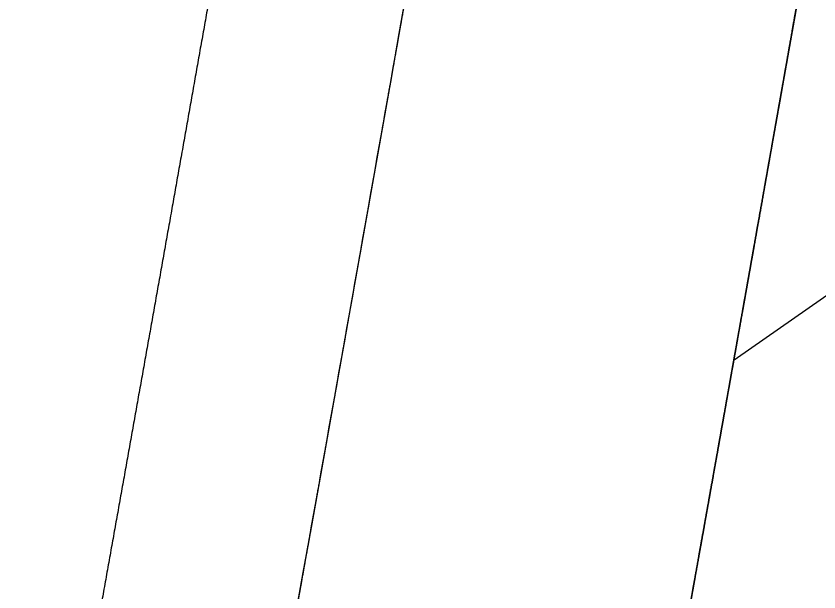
# Model space of a CAD drawing. Extents: x 14104283 to 14129344, y 8637090 to 8673339.
# Drawn here: x 14107927.16 to 14107952.08, y 8640094.45 to 8640112.34 of the extents above; entities that cross this region are included whole.
import ezdxf

# ---------------------------------------------------------------- set-up
doc = ezdxf.new("R2010")
doc.units = 0
for name, color, linetype in [('Default', 7, 'Continuous'), ('dsnPaintPlaceChannelizingLaneWhite', 7, 'Continuous'), ('dsnPaintPlaceEdgeLineRightWhite', 7, 'Continuous'), ('dsnStgShadingPrevPav', 7, 'Continuous')]:
    doc.layers.add(name, color=color, linetype=linetype)

msp = doc.modelspace()

# ---------------------------------------------------------------- linework, layer by layer
at = {"layer": 'Default'}
for radius in [9452.312, 9464.312]:
    msp.add_arc((14098631.467, 8641759.507), radius, 349.7548332, 350.3046747, dxfattribs=at)
at = {"layer": 'dsnPaintPlaceChannelizingLaneWhite'}
msp.add_line((14107949.448, 8640101.664), (14107956.869, 8640106.851), dxfattribs=at)
msp.add_arc((14098631.467, 8641759.507), 9464.312, 349.7548332, 350.3046747, dxfattribs=at)
at = {"layer": 'dsnPaintPlaceEdgeLineRightWhite'}
msp.add_arc((14098631.467, 8641759.507), 9452.312, 349.7548332, 350.3046747, dxfattribs=at)
at = {"layer": 'dsnStgShadingPrevPav'}
for points, degree in [([(14107942.86, 8640168.664), (14107942.715, 8640167.816), (14107942.214, 8640164.884), (14107941.297, 8640159.543), (14107940.569, 8640155.31), (14107939.787, 8640150.781), (14107939.017, 8640146.332), (14107938.241, 8640141.861), (14107937.464, 8640137.397), (14107936.685, 8640132.932), (14107935.903, 8640128.467), (14107935.119, 8640124.003), (14107934.334, 8640119.539), (14107933.546, 8640115.075), (14107932.755, 8640110.612), (14107931.963, 8640106.15), (14107931.168, 8640101.683), (14107930.375, 8640097.238), (14107929.565, 8640092.714), (14107928.806, 8640088.486), (14107927.846, 8640083.153), (14107927.317, 8640080.226), (14107927.164, 8640079.38)], 2), ([(14107933.069, 8640078.313), (14107933.337, 8640079.801), (14107933.875, 8640082.776), (14107934.678, 8640087.239), (14107935.479, 8640091.703), (14107936.278, 8640096.167), (14107937.075, 8640100.631), (14107937.87, 8640105.096), (14107938.663, 8640109.562), (14107939.453, 8640114.027), (14107940.242, 8640118.494), (14107941.028, 8640122.96), (14107941.812, 8640127.428), (14107942.594, 8640131.895), (14107943.374, 8640136.363), (14107944.152, 8640140.832), (14107944.928, 8640145.301), (14107945.701, 8640149.77), (14107946.473, 8640154.24), (14107947.242, 8640158.711), (14107948.009, 8640163.181), (14107948.519, 8640166.162), (14107948.774, 8640167.653)], 3), ([(14107939.098, 8640112.018), (14107939.177, 8640112.464), (14107939.256, 8640112.911), (14107939.335, 8640113.358)], 2), ([(14107951.096, 8640110.994), (14107951.175, 8640111.441), (14107951.254, 8640111.888), (14107951.333, 8640112.335)], 2), ([(14107951.333, 8640112.335), (14107951.254, 8640111.888), (14107951.175, 8640111.441), (14107951.096, 8640110.994)], 2), ([(14107951.333, 8640112.335), (14107951.346, 8640112.41), (14107951.359, 8640112.484), (14107951.373, 8640112.559)], 2), ([(14107951.373, 8640112.559), (14107951.359, 8640112.484), (14107951.346, 8640112.41), (14107951.333, 8640112.335)], 2), ([(14107939.058, 8640111.794), (14107939.071, 8640111.869), (14107939.084, 8640111.943), (14107939.098, 8640112.018)], 2), ([(14107938.979, 8640111.348), (14107939.005, 8640111.497), (14107939.032, 8640111.646), (14107939.058, 8640111.794)], 2), ([(14107938.662, 8640109.562), (14107938.768, 8640110.157), (14107938.874, 8640110.752), (14107938.979, 8640111.348)], 2), ([(14107950.938, 8640110.099), (14107950.99, 8640110.397), (14107951.043, 8640110.695), (14107951.096, 8640110.994)], 2), ([(14107951.096, 8640110.994), (14107951.043, 8640110.695), (14107950.99, 8640110.397), (14107950.938, 8640110.099)], 2), ([(14107950.898, 8640109.876), (14107950.911, 8640109.95), (14107950.925, 8640110.025), (14107950.938, 8640110.099)], 2), ([(14107950.938, 8640110.099), (14107950.925, 8640110.025), (14107950.911, 8640109.95), (14107950.898, 8640109.876)], 2), ([(14107950.859, 8640109.652), (14107950.872, 8640109.727), (14107950.885, 8640109.801), (14107950.898, 8640109.876)], 2), ([(14107950.898, 8640109.876), (14107950.885, 8640109.801), (14107950.872, 8640109.727), (14107950.859, 8640109.652)], 2), ([(14107950.819, 8640109.429), (14107950.832, 8640109.503), (14107950.845, 8640109.578), (14107950.859, 8640109.652)], 2), ([(14107950.859, 8640109.652), (14107950.845, 8640109.578), (14107950.832, 8640109.503), (14107950.819, 8640109.429)], 2), ([(14107938.623, 8640109.338), (14107938.636, 8640109.413), (14107938.649, 8640109.487), (14107938.662, 8640109.562)], 2), ([(14107950.7, 8640108.758), (14107950.74, 8640108.981), (14107950.779, 8640109.205), (14107950.819, 8640109.429)], 2), ([(14107950.819, 8640109.429), (14107950.779, 8640109.205), (14107950.74, 8640108.981), (14107950.7, 8640108.758)], 2), ([(14107938.464, 8640108.445), (14107938.517, 8640108.743), (14107938.57, 8640109.041), (14107938.623, 8640109.338)], 2), ([(14107950.542, 8640107.864), (14107950.595, 8640108.162), (14107950.647, 8640108.46), (14107950.7, 8640108.758)], 2), ([(14107950.7, 8640108.758), (14107950.647, 8640108.46), (14107950.595, 8640108.162), (14107950.542, 8640107.864)], 2), ([(14107938.385, 8640107.999), (14107938.412, 8640108.147), (14107938.438, 8640108.296), (14107938.464, 8640108.445)], 2), ([(14107938.306, 8640107.552), (14107938.332, 8640107.701), (14107938.359, 8640107.85), (14107938.385, 8640107.999)], 2), ([(14107950.502, 8640107.64), (14107950.515, 8640107.714), (14107950.529, 8640107.789), (14107950.542, 8640107.864)], 2), ([(14107950.542, 8640107.864), (14107950.529, 8640107.789), (14107950.515, 8640107.714), (14107950.502, 8640107.64)], 2), ([(14107950.344, 8640106.746), (14107950.396, 8640107.044), (14107950.449, 8640107.342), (14107950.502, 8640107.64)], 2), ([(14107950.502, 8640107.64), (14107950.449, 8640107.342), (14107950.396, 8640107.044), (14107950.344, 8640106.746)], 2), ([(14107938.227, 8640107.106), (14107938.253, 8640107.254), (14107938.28, 8640107.403), (14107938.306, 8640107.552)], 2), ([(14107938.187, 8640106.882), (14107938.2, 8640106.957), (14107938.214, 8640107.031), (14107938.227, 8640107.106)], 2), ([(14107938.147, 8640106.659), (14107938.161, 8640106.733), (14107938.174, 8640106.808), (14107938.187, 8640106.882)], 2), ([(14107938.108, 8640106.436), (14107938.121, 8640106.51), (14107938.134, 8640106.585), (14107938.147, 8640106.659)], 2), ([(14107950.066, 8640105.181), (14107950.158, 8640105.702), (14107950.251, 8640106.224), (14107950.344, 8640106.746)], 2), ([(14107950.344, 8640106.746), (14107950.251, 8640106.224), (14107950.158, 8640105.702), (14107950.066, 8640105.181)], 2), ([(14107937.989, 8640105.766), (14107938.028, 8640105.989), (14107938.068, 8640106.212), (14107938.108, 8640106.436)], 2), ([(14107937.949, 8640105.543), (14107937.962, 8640105.617), (14107937.976, 8640105.692), (14107937.989, 8640105.766)], 2), ([(14107937.909, 8640105.319), (14107937.923, 8640105.394), (14107937.936, 8640105.468), (14107937.949, 8640105.543)], 2), ([(14107937.87, 8640105.096), (14107937.883, 8640105.171), (14107937.896, 8640105.245), (14107937.909, 8640105.319)], 2), ([(14107950.026, 8640104.957), (14107950.039, 8640105.032), (14107950.053, 8640105.106), (14107950.066, 8640105.181)], 2), ([(14107950.066, 8640105.181), (14107950.053, 8640105.106), (14107950.039, 8640105.032), (14107950.026, 8640104.957)], 2), ([(14107937.711, 8640104.203), (14107937.764, 8640104.501), (14107937.817, 8640104.798), (14107937.87, 8640105.096)], 2), ([(14107949.986, 8640104.734), (14107950, 8640104.808), (14107950.013, 8640104.883), (14107950.026, 8640104.957)], 2), ([(14107950.026, 8640104.957), (14107950.013, 8640104.883), (14107950, 8640104.808), (14107949.986, 8640104.734)], 2), ([(14107949.907, 8640104.287), (14107949.934, 8640104.436), (14107949.96, 8640104.585), (14107949.986, 8640104.734)], 2), ([(14107949.986, 8640104.734), (14107949.96, 8640104.585), (14107949.934, 8640104.436), (14107949.907, 8640104.287)], 2), ([(14107937.671, 8640103.98), (14107937.684, 8640104.054), (14107937.698, 8640104.129), (14107937.711, 8640104.203)], 2), ([(14107949.867, 8640104.063), (14107949.881, 8640104.138), (14107949.894, 8640104.212), (14107949.907, 8640104.287)], 2), ([(14107949.907, 8640104.287), (14107949.894, 8640104.212), (14107949.881, 8640104.138), (14107949.867, 8640104.063)], 2), ([(14107937.632, 8640103.757), (14107937.645, 8640103.831), (14107937.658, 8640103.905), (14107937.671, 8640103.98)], 2), ([(14107949.788, 8640103.616), (14107949.814, 8640103.765), (14107949.841, 8640103.914), (14107949.867, 8640104.063)], 2), ([(14107949.867, 8640104.063), (14107949.841, 8640103.914), (14107949.814, 8640103.765), (14107949.788, 8640103.616)], 2), ([(14107937.473, 8640102.864), (14107937.526, 8640103.161), (14107937.579, 8640103.459), (14107937.632, 8640103.757)], 2), ([(14107949.748, 8640103.392), (14107949.761, 8640103.467), (14107949.775, 8640103.541), (14107949.788, 8640103.616)], 2), ([(14107949.788, 8640103.616), (14107949.775, 8640103.541), (14107949.761, 8640103.467), (14107949.748, 8640103.392)], 2), ([(14107949.708, 8640103.169), (14107949.722, 8640103.243), (14107949.735, 8640103.318), (14107949.748, 8640103.392)], 2), ([(14107949.748, 8640103.392), (14107949.735, 8640103.318), (14107949.722, 8640103.243), (14107949.708, 8640103.169)], 2), ([(14107949.549, 8640102.275), (14107949.602, 8640102.573), (14107949.655, 8640102.871), (14107949.708, 8640103.169)], 2), ([(14107949.708, 8640103.169), (14107949.655, 8640102.871), (14107949.602, 8640102.573), (14107949.549, 8640102.275)], 2), ([(14107937.393, 8640102.417), (14107937.42, 8640102.566), (14107937.446, 8640102.715), (14107937.473, 8640102.864)], 2), ([(14107937.234, 8640101.524), (14107937.287, 8640101.822), (14107937.34, 8640102.119), (14107937.393, 8640102.417)], 2), ([(14107949.43, 8640101.604), (14107949.47, 8640101.828), (14107949.51, 8640102.051), (14107949.549, 8640102.275)], 2), ([(14107949.549, 8640102.275), (14107949.51, 8640102.051), (14107949.47, 8640101.828), (14107949.43, 8640101.604)], 2), ([(14107937.154, 8640101.078), (14107937.181, 8640101.227), (14107937.208, 8640101.375), (14107937.234, 8640101.524)], 2), ([(14107949.271, 8640100.71), (14107949.311, 8640100.934), (14107949.351, 8640101.157), (14107949.39, 8640101.381)], 2), ([(14107949.39, 8640101.381), (14107949.351, 8640101.157), (14107949.311, 8640100.934), (14107949.271, 8640100.71)], 2), ([(14107949.39, 8640101.381), (14107949.404, 8640101.455), (14107949.417, 8640101.53), (14107949.43, 8640101.604)], 2), ([(14107949.43, 8640101.604), (14107949.417, 8640101.53), (14107949.404, 8640101.455), (14107949.39, 8640101.381)], 2), ([(14107937.075, 8640100.631), (14107937.101, 8640100.78), (14107937.128, 8640100.929), (14107937.154, 8640101.078)], 2), ([(14107936.916, 8640099.738), (14107936.969, 8640100.036), (14107937.022, 8640100.334), (14107937.075, 8640100.631)], 2), ([(14107949.152, 8640100.039), (14107949.191, 8640100.263), (14107949.231, 8640100.486), (14107949.271, 8640100.71)], 2), ([(14107949.271, 8640100.71), (14107949.231, 8640100.486), (14107949.191, 8640100.263), (14107949.152, 8640100.039)], 2), ([(14107949.072, 8640099.592), (14107949.099, 8640099.741), (14107949.125, 8640099.89), (14107949.152, 8640100.039)], 2), ([(14107949.152, 8640100.039), (14107949.125, 8640099.89), (14107949.099, 8640099.741), (14107949.072, 8640099.592)], 2), ([(14107936.796, 8640099.069), (14107936.836, 8640099.292), (14107936.876, 8640099.515), (14107936.916, 8640099.738)], 2), ([(14107948.992, 8640099.145), (14107949.019, 8640099.294), (14107949.045, 8640099.443), (14107949.072, 8640099.592)], 2), ([(14107949.072, 8640099.592), (14107949.045, 8640099.443), (14107949.019, 8640099.294), (14107948.992, 8640099.145)], 2), ([(14107948.953, 8640098.922), (14107948.966, 8640098.996), (14107948.979, 8640099.071), (14107948.992, 8640099.145)], 2), ([(14107948.992, 8640099.145), (14107948.979, 8640099.071), (14107948.966, 8640098.996), (14107948.953, 8640098.922)], 2), ([(14107936.557, 8640097.729), (14107936.637, 8640098.176), (14107936.717, 8640098.622), (14107936.796, 8640099.069)], 2), ([(14107948.713, 8640097.581), (14107948.793, 8640098.028), (14107948.873, 8640098.475), (14107948.953, 8640098.922)], 2), ([(14107948.953, 8640098.922), (14107948.873, 8640098.475), (14107948.793, 8640098.028), (14107948.713, 8640097.581)], 2), ([(14107936.278, 8640096.167), (14107936.371, 8640096.688), (14107936.464, 8640097.208), (14107936.557, 8640097.729)], 2), ([(14107948.674, 8640097.357), (14107948.687, 8640097.432), (14107948.7, 8640097.506), (14107948.713, 8640097.581)], 2), ([(14107948.713, 8640097.581), (14107948.7, 8640097.506), (14107948.687, 8640097.432), (14107948.674, 8640097.357)], 2), ([(14107948.434, 8640096.016), (14107948.514, 8640096.463), (14107948.594, 8640096.91), (14107948.674, 8640097.357)], 2), ([(14107948.674, 8640097.357), (14107948.594, 8640096.91), (14107948.514, 8640096.463), (14107948.434, 8640096.016)], 2), ([(14107936.038, 8640094.827), (14107936.118, 8640095.274), (14107936.198, 8640095.72), (14107936.278, 8640096.167)], 2), ([(14107948.394, 8640095.793), (14107948.408, 8640095.867), (14107948.421, 8640095.942), (14107948.434, 8640096.016)], 2), ([(14107948.434, 8640096.016), (14107948.421, 8640095.942), (14107948.408, 8640095.867), (14107948.394, 8640095.793)], 2), ([(14107948.195, 8640094.675), (14107948.261, 8640095.048), (14107948.328, 8640095.42), (14107948.394, 8640095.793)], 2), ([(14107948.394, 8640095.793), (14107948.328, 8640095.42), (14107948.261, 8640095.048), (14107948.195, 8640094.675)], 2), ([(14107935.879, 8640093.935), (14107935.932, 8640094.232), (14107935.985, 8640094.53), (14107936.038, 8640094.827)], 2), ([(14107948.155, 8640094.452), (14107948.168, 8640094.526), (14107948.181, 8640094.601), (14107948.195, 8640094.675)], 2), ([(14107948.195, 8640094.675), (14107948.181, 8640094.601), (14107948.168, 8640094.526), (14107948.155, 8640094.452)], 2), ([(14107948.155, 8640094.452), (14107948.128, 8640094.303), (14107948.101, 8640094.154), (14107948.075, 8640094.005)], 2)]:
    msp.add_open_spline(points, degree=degree, dxfattribs=at)

doc.saveas('drawing.dxf')
